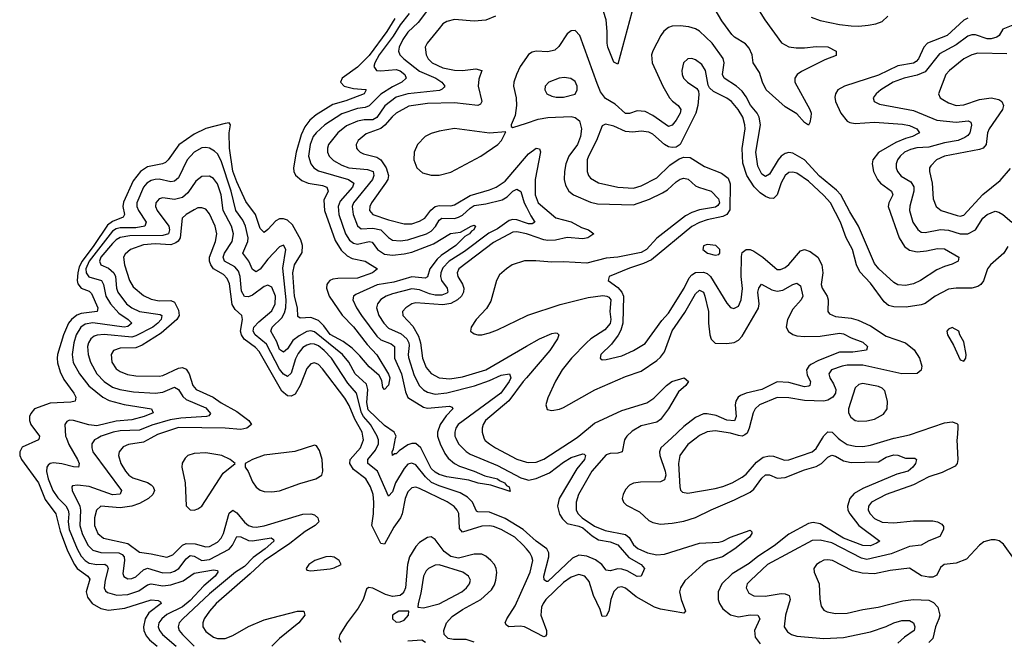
# Model space of a CAD drawing. Header units: inches. Extents: x 1843162 to 1959474, y 907081 to 1016326.
# Tile 624 of 656: x 1947393 to 1952458, y 978960 to 982151. Entities that reach past the tile are written whole.
import ezdxf

# ---------------------------------------------------------------- set-up
doc = ezdxf.new("R2010")
doc.units = ezdxf.units.IN
doc.header["$MEASUREMENT"] = 0
for name, color, linetype in [('B9947', 7, 'Continuous'), ('B9948', 7, 'Continuous'), ('B9957', 7, 'Continuous'), ('B9958', 7, 'Continuous')]:
    doc.layers.add(name, color=color, linetype=linetype)

msp = doc.modelspace()

# ---------------------------------------------------------------- linework, layer by layer
at = {"layer": 'B9947', "color": 5}
for points, elevation in [([(1947492.8, 980000), (1947490.4, 979990), (1947406.5, 979953.5), (1947393.2, 979930), (1947393.7, 979910), (1947402, 979890), (1947490.1, 979770), (1947524.8, 979684.8), (1947579.7, 979610), (1947601.3, 979521.3), (1947639.7, 979419.7), (1947674.9, 979350), (1947689, 979329), (1947743.5, 979290), (1947754, 979274), (1947735.8, 979210), (1947742, 979182), (1947766, 979150), (1947810, 979122.9), (1947850, 979115.7), (1947933.9, 979126.1), (1948070, 979168.6), (1948105.1, 979165.1), (1948117.3, 979157.3), (1948120.3, 979150), (1948058.1, 979101.9), (1948039, 979070), (1948030.4, 979030), (1948031.8, 979010), (1948042.9, 978982.9), (1948061.6, 978961.6), (1948100.6, 978930)], 420), ([(1947633.4, 980000), (1947646.4, 979966.4), (1947691.3, 979890), (1947699.3, 979870), (1947695.5, 979850), (1947670, 979851.3), (1947610, 979867.3), (1947567.5, 979872.5), (1947550.1, 979869.9), (1947539.4, 979860.6), (1947532.9, 979850), (1947531.8, 979828.2), (1947540.4, 979790), (1947562.9, 979730), (1947590, 979693), (1947630.9, 979650.9), (1947642.9, 979630), (1947645.7, 979610), (1947642.4, 979570), (1947648.2, 979530), (1947689.2, 979430), (1947710, 979393.2), (1947730, 979370.5), (1947750, 979357.2), (1947790, 979349.4), (1947831.3, 979351.3), (1947843.8, 979343.8), (1947848.9, 979328.9), (1947832.3, 979270), (1947826.9, 979230), (1947834.5, 979214.5), (1947845.6, 979205.6), (1947892.5, 979192.5), (1947950, 979195.2), (1948006.3, 979213.7), (1948050, 979245.8), (1948070, 979250.5), (1948130, 979240.2), (1948170, 979245.1), (1948233.4, 979266.6), (1948290, 979304.6), (1948390, 979322.7), (1948410, 979319.3), (1948413.1, 979310), (1948398, 979290), (1948339.7, 979240.3), (1948270, 979164.2), (1948230, 979132.9), (1948150, 979092.2), (1948124.5, 979070), (1948109.7, 979050), (1948106.1, 979030), (1948112.1, 979010), (1948128.2, 978990), (1948198, 978930)], 440), ([(1947795.1, 980000), (1947777.2, 979990), (1947764.2, 979970), (1947763.6, 979950), (1947770, 979928.3), (1947916.9, 979730), (1947909.2, 979710.8), (1947870, 979708.5), (1947750, 979750.6), (1947690, 979757.7), (1947665.5, 979754.5), (1947661.5, 979750), (1947662.3, 979730), (1947703.3, 979650), (1947706.5, 979630), (1947703.1, 979550), (1947713.7, 979510), (1947743.4, 979450), (1947770, 979423.1), (1947810, 979411.7), (1947903.8, 979410), (1947921, 979401), (1947930.4, 979390), (1947932.6, 979370), (1947923.9, 979303.9), (1947928.4, 979288.4), (1947950, 979276.1), (1947970, 979277.3), (1947990, 979285.6), (1948030, 979322.2), (1948050, 979330.5), (1948130, 979307.1), (1948170, 979309), (1948190, 979315.6), (1948212.2, 979330), (1948250, 979379.6), (1948270, 979395.7), (1948290, 979393.2), (1948330, 979370.4), (1948370, 979376), (1948470.9, 979429.1), (1948487.6, 979450), (1948510, 979493), (1948530, 979491.7), (1948570, 979472.7), (1948590, 979471.4), (1948686.9, 979486.9), (1948698.8, 979478.8), (1948700.2, 979470), (1948655.6, 979430), (1948593.9, 979386.1), (1948550, 979339.9), (1948503.6, 979310), (1948370, 979198.8), (1948231.8, 979070), (1948214, 979050), (1948208.5, 979030), (1948214.2, 979010), (1948230, 978990.1), (1948290, 978929.6)], 460), ([(1948068.5, 980000), (1948030, 979978.3), (1947953.2, 979966.8), (1947925.4, 979954.6), (1947904.8, 979930), (1947902, 979910), (1947914.1, 979870), (1947937.3, 979830), (1947955, 979810), (1947975.8, 979795.8), (1948050, 979770.9), (1948070, 979759.1), (1948080.4, 979750), (1948086.9, 979730), (1948077.6, 979710), (1948055.2, 979690), (1948010, 979663.8), (1947970, 979649.6), (1947910, 979641), (1947810, 979649.9), (1947788, 979630), (1947778.5, 979590), (1947777.8, 979550), (1947794.6, 979510), (1947824.6, 979484.6), (1947950, 979458.5), (1948010, 979412.7), (1948070, 979405.1), (1948150, 979386.9), (1948180.6, 979399.4), (1948229.9, 979450), (1948250, 979457.9), (1948295.3, 979455.3), (1948350, 979441.2), (1948370, 979443.2), (1948410, 979464), (1948430, 979485.3), (1948442.3, 979510), (1948470, 979613.4), (1948490, 979629.5), (1948510, 979615.3), (1948550, 979566.7), (1948570, 979550.9), (1948590, 979542.9), (1948610, 979541.3), (1948650, 979548.4), (1948850, 979608), (1948890.9, 979610.9), (1948910, 979604.6), (1948927, 979590), (1948931.3, 979570), (1948913.7, 979550), (1948861.2, 979518.9), (1948782.1, 979457.9), (1948650, 979369.3), (1948578.8, 979301.2), (1948404.6, 979150), (1948369.1, 979110), (1948342.2, 979070), (1948335.3, 979050), (1948335, 979030), (1948350, 979004.8), (1948390, 978976.8), (1948410, 978969.1), (1948450, 978970.1), (1948490, 978984.1), (1948570, 979030.8), (1948650, 979064.9), (1948822.9, 979110), (1948854.9, 979110), (1948859.7, 979090), (1948828.9, 979050), (1948730, 978969.1), (1948690.1, 978930)], 480), ([(1950000, 979430), (1949982.8, 979450), (1949939.6, 979490), (1949870, 979529.6), (1949830, 979544.9), (1949808.9, 979548.9), (1949770, 979547.4), (1949670, 979516.6), (1949655.7, 979535.7), (1949651.4, 979611.4), (1949643.1, 979630), (1949627.4, 979647.4), (1949591.4, 979671.5), (1949450, 979741.4), (1949430, 979747.3), (1949410, 979744.5), (1949390, 979724.1), (1949376.7, 979690), (1949360.1, 979610), (1949351.6, 979590), (1949317.5, 979542.5), (1949270, 979454), (1949250, 979458), (1949203.7, 979550), (1949213.1, 979610), (1949214.6, 979670), (1949210.6, 979710), (1949198, 979750), (1949173.2, 979790), (1949110, 979838.7), (1949091, 979870), (1949092.3, 979890), (1949146.1, 979950), (1949160.9, 979990), (1949159.3, 980000)], 480), ([(1950000, 979514.6), (1949982.9, 979530), (1949890, 979586.5), (1949810, 979618.2), (1949750, 979619.9), (1949743.6, 979623.6), (1949722.8, 979670), (1949696.4, 979696.4), (1949658.8, 979718.8), (1949550, 979753.9), (1949512.1, 979772.1), (1949479.9, 979799.9), (1949430, 979862.2), (1949410, 979871.1), (1949390, 979865), (1949370, 979844.3), (1949326.8, 979770), (1949310, 979722.9), (1949290, 979700.5), (1949233.2, 979830), (1949184.4, 979870), (1949184.1, 979890), (1949223, 979937), (1949238.5, 979970), (1949239.1, 979990), (1949235.9, 980000)], 460), ([(1949545.9, 980000), (1949556.2, 979970), (1949580.3, 979920.3), (1949597.3, 979897.3), (1949629.7, 979869.7), (1949656, 979856), (1949731.3, 979830), (1949785.1, 979805.1), (1949851.3, 979790), (1949861, 979781), (1949887, 979770), (1949896.3, 979756.3), (1949910.2, 979750), (1949915.5, 979724.5), (1949817, 979757), (1949751.9, 979768.1), (1949704.1, 979784.1), (1949590, 979801.1), (1949550, 979813.3), (1949530, 979824.3), (1949510, 979843.2), (1949456.6, 979950), (1949430, 979972.4), (1949410, 979972.8), (1949390, 979965.3), (1949345, 979935), (1949330, 979918.7), (1949321.3, 979918.7), (1949310, 979909.7), (1949308.6, 979930), (1949315.7, 979944.3), (1949326.8, 980000)], 440), ([(1949636.2, 980000), (1949649.5, 979970), (1949690, 979930.1), (1949710, 979917.6), (1949850, 979859.3), (1949970, 979794.6), (1950000, 979786.9)], 460), ([(1949780.7, 980000), (1949787.9, 979987.9), (1949810, 979970.8), (1949840.2, 979950), (1949950, 979891.6), (1950000, 979876.5)], 480), ([(1949730, 978950.7), (1949690, 978964.6), (1949623.7, 978963.7), (1949596.8, 978970), (1949577.3, 978990), (1949574, 979010), (1949588.7, 979050), (1949617.8, 979082.2), (1949670, 979117.6), (1949765, 979170), (1949819.8, 979220.2), (1949834.8, 979245.2), (1949842.5, 979270), (1949848.1, 979308.1), (1949844.7, 979330), (1949834.9, 979350), (1949816.5, 979370), (1949790, 979392.6), (1949770, 979402.6), (1949730, 979403.5), (1949650, 979382.1), (1949610, 979391.3), (1949577, 979417), (1949530, 979478.3), (1949510, 979491.3), (1949490, 979489.1), (1949450, 979462.4), (1949430, 979441.9), (1949398.7, 979390), (1949387.4, 979350), (1949377, 979230), (1949369.6, 979210), (1949360.5, 979199.5), (1949350, 979189.9), (1949310, 979184.8), (1949275.1, 979195.1), (1949210, 979227.4), (1949187.9, 979232.1), (1949177.8, 979222.3), (1949159.8, 979170), (1949134.6, 979125.4), (1949078.4, 979050), (1949040.3, 978990), (1949034, 978970), (1949044.9, 978950)], 520), ([(1950000, 979023.5), (1949990, 979028.5), (1949966.8, 979033.2), (1949909.9, 979029.9), (1949897, 979037), (1949890.9, 979050), (1949899.5, 979070), (1949942.1, 979137.9), (1950000, 979267.1)], 480), ([(1949390, 978957.8), (1949461.8, 978961.8), (1949480.3, 978950)], 520)]:
    msp.add_lwpolyline(points, dxfattribs=dict(at, elevation=elevation))
for points, elevation in [([(1948350, 979923.9), (1948290, 979921.4), (1948258.3, 979910), (1948243.7, 979896.3), (1948229.5, 979870.5), (1948226.7, 979850), (1948243.6, 979770), (1948250, 979651.3), (1948270, 979630.3), (1948290, 979628.5), (1948310, 979635.2), (1948330, 979649.2), (1948439.8, 979820.2), (1948500.9, 979870), (1948475.1, 979890), (1948433.6, 979910)], 520), ([(1948910, 979964), (1948808.5, 979931.5), (1948650, 979911.7), (1948590.4, 979890), (1948553.4, 979870), (1948552.4, 979850), (1948567.7, 979827.7), (1948590, 979774.6), (1948610, 979747.6), (1948630, 979732), (1948650, 979726), (1948690, 979723.1), (1948730, 979728.6), (1948833.3, 979766.7), (1948916.2, 979790), (1948947.2, 979810), (1948953, 979830), (1948948.8, 979890), (1948936, 979936), (1948920.4, 979960.4)], 520), ([(1948990, 979391.7), (1948967.3, 979390), (1948910.6, 979370), (1948880.4, 979350), (1948866.7, 979330), (1948870, 979321), (1948890, 979316.4), (1948990, 979327.7), (1949010, 979332), (1949046, 979350), (1949037, 979370), (1949010, 979387.8)], 520), ([(1949551.6, 979348.4), (1949530, 979346.9), (1949495.6, 979330), (1949483.3, 979316.7), (1949470.8, 979290), (1949456.9, 979203.1), (1949442.8, 979150), (1949441, 979130), (1949470, 979127.5), (1949550, 979147.6), (1949668.1, 979210), (1949692.2, 979230), (1949707.2, 979250), (1949711.6, 979270), (1949701.5, 979290), (1949673, 979310)], 540), ([(1949395.3, 979110), (1949342.8, 979110), (1949310.4, 979090), (1949310.4, 979070), (1949330, 979054), (1949350, 979054.3), (1949370, 979064), (1949393.6, 979090)], 540)]:
    msp.add_lwpolyline(points, close=True, dxfattribs=dict(at, elevation=elevation))
at = {"layer": 'B9948', "color": 5}
for points, elevation in [([(1949490, 982200.2), (1949442.7, 982137.3), (1949390, 982086.6), (1949364.4, 982050), (1949345.1, 982010), (1949341.7, 981990), (1949347.8, 981970), (1949368.6, 981950), (1949450, 981886.4), (1949533.8, 981850), (1949564.3, 981830), (1949579.1, 981810), (1949575.8, 981804.2), (1949566.4, 981793.6), (1949552, 981788), (1949390, 981770.6), (1949330, 981752.8), (1949271, 981709), (1949230, 981647.5), (1949210, 981636.8), (1949164.3, 981635.7), (1949130.6, 981629.4), (1949074.2, 981605.8), (1949028.9, 981570), (1948982.3, 981510), (1948976, 981490), (1948976.4, 981470), (1948984.6, 981450), (1949007.1, 981427.1), (1949050, 981403.1), (1949086.3, 981390), (1949181.7, 981381.7), (1949210.6, 981370), (1949215.4, 981350), (1949207.7, 981330), (1949110.5, 981210), (1949103.4, 981190), (1949107.6, 981150), (1949130, 981091.8), (1949150, 981075.2), (1949210, 981079), (1949250, 981070.7), (1949290, 981031.3), (1949310, 981017.7), (1949350, 981014.1), (1949390, 981019), (1949485.3, 981050), (1949510, 981063.2), (1949532.6, 981087.4), (1949550, 981120.1), (1949565, 981130), (1949629.3, 981129.3), (1949650, 981135.1), (1949670, 981146.3), (1949710, 981182.9), (1949730, 981195.3), (1949790, 981204.3), (1949874.8, 981225.2), (1949900.3, 981239.7), (1949930, 981269.4), (1949950, 981280.5), (1949970, 981267.2), (1949988.5, 981210), (1950000, 981186.5)], 460), ([(1949322.1, 982157.9), (1949281.6, 982090), (1949190, 981967.9), (1949130, 981907.5), (1949051.9, 981850), (1949043.3, 981830), (1949061.8, 981810), (1949110, 981798.2), (1949172, 981792), (1949174.9, 981790), (1949165.3, 981770), (1949070, 981734.2), (1949004.6, 981715.4), (1948917.9, 981662.1), (1948885.4, 981634.6), (1948859.7, 981600.3), (1948841.6, 981558.4), (1948815.4, 981470), (1948801.2, 981390), (1948803.6, 981370), (1948812.4, 981352.4), (1948844.6, 981324.6), (1948876.5, 981310), (1948950, 981298.2), (1948973.6, 981290), (1948979.3, 981270), (1948957.3, 981222.7), (1948960.2, 981170), (1949015.7, 981015.7), (1949046, 980966), (1949077, 980937), (1949102.7, 980922.7), (1949170, 980908.8), (1949234.4, 980870), (1949208.7, 980850), (1949130, 980822.3), (1949030, 980820.9), (1949003.3, 980816.7), (1948989.2, 980810.8), (1948979.9, 980800.1), (1948973.5, 980790), (1948970.7, 980770), (1948985.4, 980730), (1949051.3, 980631.3), (1949110, 980571.6), (1949180.9, 980480.9), (1949230, 980427.2), (1949290, 980328.8), (1949297, 980310), (1949290, 980271.6), (1949269, 980250), (1949260.8, 980260.8), (1949256.2, 980296.2), (1949241.4, 980321.4), (1949190, 980365.4), (1949142.9, 980422.9), (1949102.6, 980462.6), (1949056.5, 980496.5), (1948990, 980533.2), (1948957.5, 980577.5), (1948930, 980604.7), (1948890, 980619.7), (1948835.7, 980615.7), (1948824.5, 980624.5), (1948822.1, 980670), (1948806.4, 980730), (1948798.4, 980850), (1948806.1, 980890), (1948846.4, 980953.6), (1948848.3, 980990), (1948839.7, 981019.7), (1948796.1, 981096.1), (1948770, 981119.7), (1948750, 981126.6), (1948730, 981126.7), (1948710, 981117.8), (1948670, 981071.6), (1948650, 981057.2), (1948630, 981078), (1948605.8, 981150), (1948556, 981216), (1948510, 981317.7), (1948490, 981373), (1948472.1, 981490), (1948470.4, 981569.6), (1948477.7, 981610), (1948470, 981620.5), (1948450, 981617.4), (1948350, 981592.5), (1948290, 981562.3), (1948211.7, 981508.3), (1948157, 981430), (1948142.9, 981417.1), (1948128.4, 981410), (1948050, 981393.9), (1948013.9, 981370), (1947977.5, 981322.5), (1947927.2, 981212.8), (1947923.7, 981190), (1947931.6, 981150), (1947925, 981135), (1947870, 981113.8), (1947844.7, 981095.3), (1947774.3, 980990), (1947713.8, 980910), (1947699, 980881), (1947691.4, 980850), (1947688.5, 980810), (1947692.3, 980792.3), (1947710, 980770.1), (1947750, 980754.5), (1947762.9, 980742.9), (1947794.8, 980670), (1947791.5, 980650), (1947710, 980640.5), (1947687.6, 980632.4), (1947659.5, 980610), (1947644.9, 980590), (1947617.8, 980530), (1947587.1, 980430), (1947585.5, 980410), (1947587.3, 980387.3), (1947600.8, 980340.8), (1947621, 980301), (1947672.2, 980230), (1947682, 980210), (1947678.8, 980190), (1947655.5, 980184.5), (1947550, 980178.6), (1947470.1, 980149.8), (1947450, 980126.6), (1947443.6, 980110), (1947443.9, 980090), (1947450.2, 980070), (1947495.3, 980010), (1947492.8, 980000)], 420), ([(1949397.2, 982182.8), (1949350, 982124.1), (1949314.3, 982065.7), (1949241.9, 981970), (1949220.3, 981930), (1949215.1, 981910), (1949228.8, 981890), (1949250, 981887.6), (1949330, 981896), (1949350, 981888.8), (1949373.9, 981870), (1949381.3, 981850), (1949359.3, 981830), (1949310, 981806.7), (1949251.1, 981768.9), (1949190, 981708.2), (1949170, 981699.6), (1949130, 981694.1), (1949050, 981666.5), (1948963.4, 981610), (1948917.6, 981570), (1948903.4, 981550), (1948888, 981510), (1948877.9, 981450), (1948890.6, 981410), (1948905.9, 981390), (1948930, 981374), (1949084.5, 981330), (1949111.1, 981311.1), (1949105.6, 981290), (1949041.1, 981218.9), (1949031.4, 981190), (1949035.5, 981150), (1949068.4, 981050), (1949090, 981016.9), (1949110, 981002.2), (1949130, 980996.4), (1949190, 981010.1), (1949207, 981007), (1949233.4, 980970), (1949270, 980946.4), (1949310, 980941.1), (1949370, 980946.5), (1949410, 980955.9), (1949522, 980998), (1949609, 981051), (1949661, 981059), (1949716, 981090), (1949730, 981094.4), (1949737, 981090), (1949728.7, 981070), (1949716.3, 981063.7), (1949706.5, 981050), (1949682.8, 981037.2), (1949636.3, 980990), (1949560.6, 980939.4), (1949540, 980920), (1949502.8, 980870), (1949490, 980828.7), (1949478.5, 980821.5), (1949410, 980828.7), (1949318.3, 980801.7), (1949232.1, 980787.9), (1949121.5, 980738.5), (1949110.2, 980730), (1949107, 980710), (1949124.8, 980670), (1949150.5, 980630), (1949230, 980523.6), (1949250, 980505.6), (1949304.5, 980484.5), (1949320.4, 980470), (1949321.3, 980410), (1949357.1, 980330), (1949377, 980237), (1949389.3, 980209.3), (1949470, 980159), (1949490, 980153.2), (1949604.5, 980164.5), (1949618, 980158), (1949621.3, 980150), (1949586, 980114), (1949555.5, 980070), (1949541.8, 980030), (1949542.5, 980010), (1949545.9, 980000)], 440), ([(1949841.2, 982170), (1949790.9, 982149.1), (1949730, 982143), (1949630, 982151.5), (1949590, 982141.8), (1949570, 982129.8), (1949550, 982106.3), (1949489.3, 982030), (1949479.4, 982010), (1949483.5, 981970), (1949493.5, 981950), (1949515, 981930), (1949570, 981903.4), (1949630, 981891.3), (1949670, 981890.5), (1949738.8, 981898.8), (1949770.6, 981890.6), (1949755.1, 981844.9), (1949751.4, 981810), (1949770.8, 981730), (1949763.5, 981716.5), (1949750, 981709.5), (1949630, 981724.1), (1949490, 981721), (1949394, 981706), (1949330, 981669.9), (1949308.4, 981651.6), (1949271.7, 981608.4), (1949250, 981591.6), (1949175.7, 981564.3), (1949134.2, 981530), (1949123.8, 981510), (1949125, 981490), (1949130, 981483.6), (1949144.4, 981470), (1949162, 981462), (1949230, 981444), (1949251.4, 981431.4), (1949277.8, 981390), (1949290.6, 981350.6), (1949286.6, 981330), (1949274.5, 981310), (1949202, 981210), (1949193.9, 981190), (1949193.2, 981170), (1949210, 981149.6), (1949290, 981121.8), (1949370, 981100.8), (1949410, 981102.4), (1949450, 981115.2), (1949476.7, 981130), (1949507.8, 981172.2), (1949530, 981191.5), (1949550, 981195.5), (1949610, 981193.6), (1949630, 981199.4), (1949710, 981246.6), (1949810, 981275.7), (1949843.4, 981290), (1949890, 981321.7), (1950000, 981449.9)], 480), ([(1950000, 981957.4), (1949967.8, 981910), (1949947.9, 981870), (1949935, 981830), (1949933.2, 981810), (1949946.3, 981750), (1949949.1, 981710), (1949941.3, 981658.7), (1949921.3, 981610), (1949921.7, 981601.7), (1949930, 981596.3), (1950000, 981619.3)], 520), ([(1949326.8, 980000), (1949328.8, 980010), (1949319.8, 980030), (1949270, 980064.5), (1949185.5, 980145.5), (1949177.9, 980182.1), (1949183.4, 980250), (1949177.1, 980277.1), (1949118.5, 980330), (1949087, 980390), (1949054.1, 980430), (1948910, 980546.7), (1948890, 980551.3), (1948870, 980547.5), (1948830, 980526.3), (1948798.8, 980501.2), (1948770, 980458.9), (1948750, 980440.8), (1948730, 980455.7), (1948715.1, 980495.1), (1948684.4, 980550), (1948691.5, 980570), (1948742.3, 980617.7), (1948755.5, 980644.5), (1948761.5, 980670), (1948763.1, 980710), (1948745.9, 980874.1), (1948762.7, 980970), (1948750, 980992.3), (1948730, 980983.5), (1948670, 980920.2), (1948630, 980869.3), (1948610, 980855), (1948590, 980867.1), (1948571.7, 980910), (1948540.4, 980950), (1948566.8, 981010), (1948568.1, 981030), (1948554.6, 981090), (1948540.9, 981120.9), (1948505.4, 981170), (1948480.7, 981270), (1948430, 981426.2), (1948410, 981461.4), (1948395.2, 981475.2), (1948370, 981489.9), (1948350, 981494.4), (1948330, 981492.2), (1948290, 981469.3), (1948255, 981430), (1948210, 981338.5), (1948190, 981320.2), (1948170, 981317), (1948110, 981331.1), (1948090, 981330.3), (1948070, 981324.5), (1948047.9, 981310), (1948029.7, 981290), (1947995.8, 981210), (1947996.5, 981190), (1948003.9, 981170), (1948044.2, 981110), (1948036.5, 981090), (1947990, 981081.8), (1947910, 981080.8), (1947890, 981076.6), (1947870, 981064.2), (1947750.8, 980910), (1947733.8, 980870), (1947734.7, 980850), (1947748.2, 980828.2), (1947814.6, 980810), (1947824, 980790), (1947835.6, 980730), (1947859.5, 980690), (1947902.5, 980642.5), (1947951.7, 980610), (1947970.2, 980590), (1947950, 980573.4), (1947930, 980569.4), (1947770, 980592.6), (1947730, 980585.7), (1947707.9, 980570), (1947684.2, 980530), (1947671.1, 980490), (1947663.5, 980430), (1947669.1, 980389.1), (1947700.3, 980330), (1947748.7, 980268.7), (1947820.1, 980210), (1947853.4, 980193.4), (1947930, 980173), (1948070.7, 980150), (1948079.6, 980130), (1948033.1, 980110), (1947970, 980094), (1947890, 980087.1), (1947790, 980063.7), (1947748, 980068), (1947670, 980090.7), (1947648.8, 980091.2), (1947634.9, 980085.1), (1947625.2, 980070), (1947629.6, 980010), (1947633.4, 980000)], 440), ([(1949235.9, 980000), (1949232.7, 980010), (1949197.6, 980070), (1949162.4, 980110), (1949150.8, 980130), (1949125.3, 980230), (1949081.5, 980281.5), (1948997.5, 980410), (1948959.9, 980450), (1948930, 980473.6), (1948910, 980482.5), (1948890, 980484.2), (1948870, 980478.1), (1948850, 980465.4), (1948825.4, 980434.6), (1948812.3, 980407.7), (1948790, 980333.8), (1948770, 980316.3), (1948750, 980328.9), (1948730, 980353.6), (1948662, 980482), (1948603.8, 980530), (1948593.7, 980550), (1948597.8, 980570), (1948622.4, 980597.6), (1948690, 980654.4), (1948708, 980690), (1948708.3, 980730), (1948690, 980775.5), (1948670, 980786.9), (1948650, 980779.6), (1948590, 980734.3), (1948570, 980726), (1948550, 980728.4), (1948534.5, 980754.5), (1948526.4, 980830), (1948518.6, 980858.6), (1948500.1, 980880.1), (1948447.1, 980910), (1948439.2, 980930), (1948446.7, 980950), (1948485.8, 981010), (1948492.5, 981050), (1948483.5, 981090), (1948439.9, 981170), (1948429.9, 981249.9), (1948410, 981307.9), (1948400.8, 981320.8), (1948390, 981334.5), (1948370, 981346.9), (1948330, 981345.7), (1948299.5, 981320.5), (1948258.3, 981261.7), (1948230, 981236.7), (1948190, 981226.6), (1948130, 981234.8), (1948110.1, 981229.9), (1948094.2, 981210), (1948092.1, 981190), (1948099.6, 981170), (1948159.7, 981090), (1948164.3, 981070), (1948158, 981050), (1948130, 981040.9), (1947960.3, 981039.7), (1947910, 981030.9), (1947890, 981019.7), (1947870, 981000.6), (1947810.1, 980930), (1947803.1, 980910), (1947811.2, 980890), (1947850, 980873.1), (1947876.6, 980850), (1947885.4, 980830), (1947890.4, 980770.4), (1947897.8, 980750), (1947943.4, 980690), (1947969.4, 980669.4), (1948010, 980650.8), (1948115.5, 980635.5), (1948123.8, 980630), (1948120.8, 980610), (1948104.1, 980590), (1948077.8, 980570), (1947990, 980525.3), (1947970, 980519.4), (1947828.3, 980531.7), (1947791.1, 980528.9), (1947776.9, 980523.1), (1947759.2, 980510), (1947747.4, 980490), (1947742.5, 980470), (1947744.8, 980430), (1947757.5, 980390), (1947790.1, 980330), (1947827.8, 980290), (1947870, 980262.2), (1947908.7, 980250), (1947977.8, 980237.8), (1948090, 980231.3), (1948130, 980236.2), (1948190, 980262), (1948210, 980250.2), (1948233.1, 980213.1), (1948250, 980198.2), (1948350, 980156.1), (1948374, 980126), (1948365.9, 980114.1), (1948354, 980110), (1948222.7, 980102.7), (1948166.6, 980093.4), (1948073.4, 980066.6), (1948010, 980040.6), (1947910, 980036.4), (1947874.3, 980030), (1947813, 980010), (1947795.1, 980000)], 460), ([(1949159.3, 980000), (1949154.6, 980030), (1949116.4, 980096.4), (1949088.1, 980168.1), (1949065, 980205), (1948950, 980356.3), (1948930, 980378.4), (1948910, 980387.6), (1948890, 980381.8), (1948870, 980358.4), (1948835.4, 980270), (1948810, 980225.7), (1948790, 980214.7), (1948770, 980216.5), (1948741.1, 980241.1), (1948624.7, 980444.7), (1948605.6, 980465.6), (1948548.5, 980508.5), (1948533.3, 980530), (1948528.4, 980550), (1948538.5, 980610), (1948535.2, 980630), (1948501.9, 980661.9), (1948486.7, 980686.7), (1948472.2, 980792.2), (1948461.1, 980821.1), (1948440.9, 980840.9), (1948390.2, 980870.2), (1948375.5, 980890), (1948369.4, 980910), (1948370, 980930.1), (1948400.4, 981010), (1948407.5, 981050), (1948398.4, 981090), (1948370, 981153.3), (1948350, 981176.2), (1948330, 981184.2), (1948310, 981183.4), (1948290, 981174.1), (1948249.2, 981150), (1948228.8, 981131.2), (1948218.7, 981030), (1948208.2, 981011.8), (1948197, 981003), (1948170, 980993.7), (1948090, 980999.2), (1948030, 980993.9), (1947963.9, 980970), (1947935.2, 980944.8), (1947927.8, 980930), (1947931.8, 980890), (1947957.5, 980810), (1947977.7, 980777.7), (1948030, 980733.3), (1948070, 980713.9), (1948110, 980705.8), (1948170, 980707.5), (1948190, 980698.6), (1948210, 980658.4), (1948213.5, 980630), (1948202.2, 980610), (1948121.3, 980538.7), (1948022.9, 980477.1), (1947990, 980464), (1947910, 980461.8), (1947874.9, 980450), (1947863.2, 980430), (1947867.6, 980390), (1947890, 980356.3), (1947910, 980342.1), (1947947.3, 980327.3), (1947990, 980319.6), (1948110, 980317.5), (1948130, 980322.1), (1948210, 980359.9), (1948230, 980362.3), (1948250, 980354.9), (1948264.4, 980330), (1948283.3, 980270), (1948300.1, 980250), (1948388.2, 980210), (1948430, 980180.7), (1948510, 980136.5), (1948572.2, 980090), (1948585.8, 980070), (1948562.3, 980050), (1948530, 980043.6), (1948450.5, 980050.5), (1948210, 980054.5), (1948101.5, 980018.5), (1948068.5, 980000)], 480), ([(1950000, 981104.9), (1949950, 981121.6), (1949930, 981123.4), (1949910, 981118), (1949850, 981076.4), (1949807.1, 981052.9), (1949680.5, 980959.5), (1949602.7, 980910), (1949570, 980875.8), (1949558.7, 980850), (1949557.4, 980830), (1949563.2, 980810), (1949592.6, 980770), (1949595, 980750), (1949590, 980745.4), (1949565.1, 980734.9), (1949530, 980734.6), (1949501.4, 980741.4), (1949450, 980762.9), (1949410, 980767.4), (1949310, 980741.5), (1949278.2, 980730), (1949250, 980712.8), (1949232.9, 980690), (1949228.5, 980670), (1949240.6, 980630), (1949266.9, 980590), (1949290, 980564.9), (1949355.8, 980535.8), (1949385.3, 980510), (1949395.2, 980490), (1949396.5, 980476.5), (1949391.1, 980430), (1949393.8, 980413.8), (1949422.3, 980322.3), (1949450, 980268.8), (1949470, 980247.4), (1949490, 980236), (1949530, 980225.8), (1949590, 980232.4), (1949731.9, 980268.1), (1949810, 980295.2), (1949870, 980323.3), (1949912, 980330), (1949918.8, 980310), (1949910.1, 980290), (1949867.4, 980230), (1949648.5, 980070), (1949636.3, 980050), (1949631.2, 980030), (1949631.7, 980010), (1949636.2, 980000)], 460), ([(1950000, 981049.6), (1949950, 981060.7), (1949930, 981059.4), (1949830, 981004.9), (1949652.4, 980870), (1949643.6, 980850), (1949646.4, 980830), (1949671.1, 980791.1), (1949677.8, 980770), (1949676.3, 980750), (1949666.1, 980730), (1949645.5, 980710), (1949610, 980692), (1949570, 980684.9), (1949430, 980695.3), (1949410, 980689.9), (1949379.2, 980670), (1949362.9, 980650), (1949363.2, 980630), (1949416, 980576), (1949444.2, 980524.2), (1949454.7, 980490), (1949465.4, 980410), (1949483.4, 980363.4), (1949510, 980332.1), (1949550.5, 980310.5), (1949605.1, 980305.1), (1949670, 980314.9), (1949790, 980351.5), (1950000, 980471.8)], 480), ([(1950000, 980910.9), (1949989.3, 980910.7), (1949927.1, 980890), (1949896.5, 980870), (1949861.4, 980838.6), (1949845.1, 980810), (1949816.8, 980703.2), (1949794, 980666), (1949741.2, 980610), (1949714.6, 980570), (1949712.4, 980550), (1949730, 980536.5), (1949750, 980530.3), (1949770, 980531.2), (1949810, 980541.5), (1949850, 980556.4), (1950000, 980629.2)], 520), ([(1950000, 980310.3), (1949982.6, 980290), (1949908.7, 980191.3), (1949789.5, 980090), (1949777.5, 980070), (1949772.3, 980050), (1949771.4, 980030), (1949780.4, 980000.4), (1949780.7, 980000)], 480)]:
    msp.add_lwpolyline(points, dxfattribs=dict(at, elevation=elevation))
at = {"layer": 'B9948', "color": 5, "elevation": 520}
msp.add_lwpolyline([(1949630, 981591.2), (1949550, 981578.7), (1949510, 981566.1), (1949479.1, 981550), (1949439.7, 981510), (1949421.6, 981470), (1949420.7, 981430), (1949436.5, 981390), (1949464.3, 981364.3), (1949510, 981351.6), (1949550, 981351.6), (1949610, 981367.5), (1949765.1, 981450), (1949852.1, 981510), (1949872, 981530), (1949894.5, 981574.5), (1949810, 981567.6)], close=True, dxfattribs=at)
at = {"layer": 'B9957', "color": 5}
for points, elevation in [([(1950509.9, 980000), (1950503.8, 979990), (1950491.6, 979928.4), (1950470, 979922.2), (1950430, 979921.2), (1950410, 979914.4), (1950335.6, 979830), (1950267.2, 979710), (1950255.2, 979670), (1950255.5, 979630), (1950265.6, 979610), (1950286.2, 979590), (1950350, 979547.2), (1950405.3, 979525.3), (1950510, 979504), (1950528.2, 979488.2), (1950550.8, 979450.8), (1950572.6, 979432.7), (1950623.2, 979410), (1950670, 979400.1), (1950710, 979402.2), (1950890, 979459.7), (1950990, 979464.8), (1951010, 979469.5), (1951050, 979491.1), (1951150, 979527), (1951158.5, 979518.5), (1951159.7, 979510), (1951146.4, 979490), (1951071.7, 979430), (1951008.1, 979390), (1950933.5, 979366.5), (1950908.6, 979351.4), (1950814.4, 979265.6), (1950791.5, 979230), (1950787.7, 979210), (1950795.6, 979170), (1950818.4, 979110), (1950810, 979099.2), (1950690, 979120.4), (1950658.2, 979130), (1950563.9, 979183.9), (1950510, 979228.6), (1950490, 979234.3), (1950470, 979231.1), (1950450, 979211.5), (1950434.2, 979170), (1950423.1, 979110), (1950410, 979083.5), (1950390, 979082.6), (1950378.4, 979118.4), (1950344.3, 979190), (1950322.8, 979262.8), (1950299.8, 979290), (1950270, 979298.1), (1950230, 979283.9), (1950190, 979256.5), (1950100.2, 979170), (1950085, 979150), (1950076.5, 979130), (1950073.9, 979090), (1950102.1, 979010), (1950103.5, 978990), (1950098.2, 978981.8), (1950090, 978978.2), (1950000, 979023.5)], 480), ([(1950000, 979876.5), (1950010, 979873.5), (1950050, 979876.8), (1950090, 979891.5), (1950254.7, 980000)], 480), ([(1950745.8, 980000), (1950691.8, 979950), (1950684.2, 979930), (1950685, 979910), (1950713.9, 979830), (1950716.7, 979810), (1950710, 979786), (1950690, 979775.5), (1950586.7, 979773.3), (1950550, 979767.8), (1950530, 979757.7), (1950510, 979735.6), (1950496.6, 979710), (1950492.8, 979690), (1950498.8, 979670), (1950514.4, 979654.4), (1950581.1, 979621.1), (1950630, 979576.8), (1950650, 979565.8), (1950690, 979558), (1950750, 979562.3), (1950810, 979573.1), (1950870, 979591.7), (1950950, 979631.5), (1951070, 979681.7), (1951150, 979722.6), (1951170, 979736.9), (1951210, 979793.4), (1951230, 979810.7), (1951250, 979811.2), (1951290, 979793.1), (1951330, 979796.7), (1951430, 979836.2), (1951490, 979854), (1951518, 979870), (1951550, 979901.7), (1951570, 979912.8), (1951590, 979906.9), (1951630, 979883.4), (1951670, 979875), (1951810, 979877.5), (1951850, 979901.5), (1951890, 979913.4), (1951910, 979911.4), (1951950, 979896.6), (1951996.8, 979896.8), (1952006.4, 979890), (1952000.6, 979870), (1951987.5, 979850), (1951962.4, 979830), (1951904.9, 979815.1), (1951730, 979740.3), (1951684.7, 979715.3), (1951663.9, 979690), (1951651.3, 979650), (1951652.8, 979630), (1951662.8, 979610), (1951709.8, 979549.8), (1951817.1, 979470), (1951801.1, 979458.9), (1951770, 979445.9), (1951730, 979447.2), (1951630, 979484.6), (1951510, 979559.2), (1951474.6, 979565.4), (1951450, 979560.3), (1951350, 979506.6), (1951274, 979446), (1951190, 979391), (1951145.4, 979354.6), (1951058.1, 979301.9), (1951005.5, 979250), (1950986.3, 979210), (1950985.4, 979170), (1950991.9, 979150), (1951010, 979122.5), (1951050, 979090.9), (1951090, 979080.9), (1951150.6, 979090.6), (1951190.4, 979090), (1951199.7, 979070), (1951172.6, 979010), (1951175.9, 978975.9), (1951202.4, 978942.4)], 520), ([(1950872.9, 980000), (1950830, 979966.6), (1950789, 979910), (1950781.6, 979870), (1950788.6, 979748.6), (1950791.5, 979731.5), (1950802, 979722), (1950830, 979717.2), (1950970, 979740.1), (1951010, 979750.7), (1951057.7, 979770), (1951110, 979799.2), (1951130, 979814.8), (1951183.3, 979876.7), (1951218.1, 979901.9), (1951250, 979908.9), (1951270, 979906.3), (1951326.5, 979886.5), (1951350, 979887.2), (1951470, 979928.6), (1951490, 979946.9), (1951521.8, 980000)], 540), ([(1952214.7, 980000), (1952213.8, 979990), (1952219.3, 979890), (1952215.2, 979870), (1952204.7, 979855.3), (1952137.4, 979822.6), (1952070, 979799.9), (1951990, 979759.5), (1951850, 979709.9), (1951774, 979670), (1951759, 979650), (1951757.5, 979630), (1951766.9, 979610), (1951790, 979586.9), (1951830, 979567.1), (1951890, 979564.8), (1951990, 979574.6), (1952090, 979574), (1952114.4, 979570), (1952136.9, 979556.9), (1952144.5, 979544.5), (1952145.6, 979530), (1952125.5, 979494.5), (1952070, 979472.3), (1952030.1, 979449.9), (1951970, 979442.9), (1951875.7, 979404.3), (1951750, 979375), (1951722.9, 979382.9), (1951570, 979461.2), (1951510, 979474.7), (1951470, 979473.1), (1951239.8, 979350), (1951153.2, 979270), (1951135.5, 979250), (1951129.2, 979230), (1951143.2, 979203.2), (1951170, 979188), (1951227.5, 979187.5), (1951310, 979199.9), (1951330, 979199.3), (1951350.6, 979190.6), (1951356.2, 979170), (1951332.8, 979090), (1951325, 979030), (1951343, 979003), (1951362.6, 978990), (1951390, 978981.1), (1951530.1, 978970.1), (1951630, 978974.6), (1951770, 979003.1), (1951850, 979031), (1951890, 979050.5), (1951930, 979061.3), (1951970, 979062), (1951990, 979050.2), (1951997.6, 979030), (1951994.8, 979010), (1951943.7, 978976.3), (1951910, 978944.5)], 540), ([(1951602.7, 980000), (1951612.7, 979990), (1951650, 979966.5), (1951690, 979957.7), (1951730, 979957.1), (1951770, 979963.3), (1951890, 979999.7), (1951891.5, 980000)], 540), ([(1950000, 979786.9), (1950010, 979784.3), (1950050, 979791.8), (1950118, 979822), (1950190, 979875.8), (1950230, 979899.4), (1950290, 979918.8), (1950297.4, 979917.4), (1950303.1, 979910), (1950298.9, 979890), (1950258.5, 979841.5), (1950168.2, 979690), (1950159.7, 979650), (1950169.4, 979609.4), (1950184.5, 979584.5), (1950210, 979559.9), (1950270, 979547.3), (1950290, 979537.5), (1950337, 979497), (1950370, 979477.5), (1950430, 979466.7), (1950470, 979450.8), (1950526.2, 979386.2), (1950590.3, 979350), (1950607, 979330), (1950590, 979289.4), (1950570, 979287.6), (1950517.9, 979317.9), (1950490, 979326.4), (1950470, 979327.8), (1950430, 979317.7), (1950410, 979321.5), (1950387.5, 979350), (1950354.1, 979374.1), (1950310, 979392.6), (1950270, 979397.9), (1950237, 979383), (1950110, 979262.2), (1950102.4, 979262.4), (1950091.1, 979271.1), (1950089.4, 979289.4), (1950114.7, 979390), (1950115.3, 979410), (1950104.1, 979430), (1950050, 979469.5), (1950000, 979514.6)], 460), ([(1952510, 979376), (1952453.9, 979453.9), (1952430.7, 979470.7), (1952410, 979476.5), (1952390, 979476.1), (1952352.8, 979467.2), (1952330.5, 979450), (1952263.5, 979376.5), (1952210, 979356.8), (1952148, 979350), (1952130, 979334), (1952110, 979295.1), (1952090, 979285.3), (1952070, 979284.1), (1952032.2, 979292.2), (1951970, 979331.8), (1951870, 979319.8), (1951790, 979302.4), (1951725.8, 979305.8), (1951677.3, 979317.3), (1951573.6, 979370), (1951550, 979374), (1951530, 979371.6), (1951510, 979361.5), (1951492.2, 979350), (1951477.6, 979330), (1951479.5, 979310), (1951505.5, 979250), (1951509, 979171), (1951515.6, 979135.6), (1951530, 979114.4), (1951546.1, 979106.1), (1951590, 979098.4), (1951650, 979100.2), (1951730, 979118.6), (1951809.3, 979130), (1951936.3, 979163.7), (1951990, 979170.2), (1952070, 979166.4), (1952093.8, 979153.8), (1952116.3, 979130), (1952125.6, 979090), (1952121.5, 979070), (1952102.9, 979030), (1952089.6, 978970), (1952070, 978948.2)], 560), ([(1950000, 979267.1), (1950019.2, 979310), (1950032, 979370), (1950028.1, 979390), (1950017.2, 979410), (1950000, 979430)], 480)]:
    msp.add_lwpolyline(points, dxfattribs=dict(at, elevation=elevation))
at = {"layer": 'B9958', "color": 5}
for points, elevation in [([(1950541.3, 982190), (1950470, 981922), (1950450, 981932.3), (1950419.2, 982010), (1950414.6, 982030), (1950415.1, 982090), (1950409, 982150), (1950371.3, 982270)], 480), ([(1951188.4, 982210), (1951225.2, 982150), (1951312.1, 982032.1), (1951350, 982012.4), (1951386.3, 982006.3), (1951430, 982006), (1951490, 982013.3), (1951550, 982011.8), (1951592.9, 981990), (1951592.2, 981967.8), (1951534.7, 981945.3), (1951415, 981885), (1951391.4, 981868.6), (1951379.8, 981850), (1951379.8, 981830), (1951457.8, 981690), (1951463.6, 981670), (1951463, 981650), (1951457.4, 981622.6), (1951450, 981609.6), (1951430, 981623.1), (1951390, 981667.1), (1951330, 981702.5), (1951232.3, 981790), (1951214, 981830), (1951199.2, 981879.2), (1951166.2, 981930), (1951161, 981970), (1951145.4, 982005.4), (1951126.5, 982026.5), (1951070, 982061.2), (1951055.7, 982075.7), (1951005.1, 982145.1), (1950952.9, 982232.9)], 480), ([(1952270, 982159.6), (1952250, 982148), (1952163.8, 982070), (1952061.9, 982030), (1952044, 982010), (1952016.9, 981950), (1952004.2, 981935.8), (1951990, 981928.3), (1951910, 981914.6), (1951810, 981865.9), (1951635.9, 981810), (1951601.7, 981790), (1951588.8, 981770), (1951586.5, 981753.5), (1951590.2, 981729.8), (1951616.8, 981670), (1951648.7, 981630), (1951662.5, 981622.5), (1951690, 981616.9), (1951790, 981624.4), (1951933.4, 981613.4), (1951970, 981606.8), (1952006.9, 981590), (1952021.7, 981570), (1952014.8, 981565.2), (1951985.3, 981550), (1951950, 981540.8), (1951900, 981520), (1951810, 981467.5), (1951781.7, 981430), (1951777.8, 981410), (1951785.6, 981370), (1951805.8, 981330), (1951821.5, 981310), (1951877.8, 981270), (1951883.7, 981250), (1951863.1, 981210), (1951860.4, 981190), (1951916.9, 981030), (1951945.1, 980985.1), (1951970, 980966.9), (1952010, 980958.4), (1952057.7, 980962.3), (1952114.3, 980974.3), (1952150, 980973.5), (1952224, 980930), (1952220.7, 980910), (1952190, 980893.3), (1952150, 980882.8), (1952110, 980864.8), (1952026.3, 980810), (1951990, 980792.8), (1951950, 980783.9), (1951910, 980788.2), (1951890, 980799.3), (1951813.1, 980870), (1951790, 980897.8), (1951708.4, 981090), (1951662.7, 981162.7), (1951617.2, 981250), (1951594.2, 981274.2), (1951506.7, 981346.7), (1951429.9, 981430), (1951370, 981464.3), (1951350, 981467.5), (1951330, 981462.6), (1951310, 981449.4), (1951293.7, 981430), (1951250, 981357), (1951230, 981344.1), (1951210, 981356.3), (1951190, 981398), (1951179.3, 981470), (1951203.3, 981610), (1951197, 981650), (1951186.2, 981670), (1951152.1, 981712.1), (1951130, 981755.3), (1951110, 981782.9), (1951080.8, 981810), (1951016.6, 981850), (1951008, 981870), (1951016.6, 981930), (1951012.1, 981952.1), (1950955.4, 982030), (1950890, 982091.6), (1950870, 982104.4), (1950835.3, 982115.3), (1950790, 982119.9), (1950750, 982117.5), (1950729.6, 982110.4), (1950707, 982093), (1950690.9, 982070), (1950650, 981991.1), (1950643.6, 981970), (1950646.1, 981930), (1950701, 981810), (1950735.3, 981750), (1950751.5, 981731.5), (1950780.8, 981710), (1950793, 981690), (1950790.1, 981669.9), (1950770, 981634.2), (1950750, 981608.1), (1950730, 981601.8), (1950650, 981658.2), (1950610, 981678.9), (1950570, 981682), (1950530, 981668.9), (1950510, 981669.4), (1950456.3, 981716.3), (1950405.6, 981745.6), (1950381, 981781), (1950362.9, 981822.9), (1950274.2, 982070), (1950250, 982095.1), (1950230, 982093.6), (1950210, 982077.8), (1950166.4, 982013.6), (1950145.9, 981994.1), (1950110, 981985.4), (1950050, 981989.1), (1950030, 981984.4), (1950010, 981972.1), (1950000, 981957.4)], 520), ([(1951464, 982164), (1951510, 982147.9), (1951610, 982127.1), (1951670, 982120.1), (1951710, 982118), (1951757.1, 982122.9), (1951796.3, 982130), (1951830, 982142.4), (1951859.4, 982170)], 520), ([(1952510, 982126.3), (1952450, 982101.8), (1952430.6, 982069.4), (1952418.9, 982061.1), (1952390, 982053.1), (1952370, 982053.2), (1952310, 982072.6), (1952290, 982073.2), (1952270, 982066.9), (1952210, 982022.7), (1952124.4, 981975.6), (1952050, 981883.7), (1952010, 981865.9), (1951942, 981850), (1951886.7, 981830), (1951822.4, 981790), (1951797.8, 981770), (1951783.6, 981750), (1951788.5, 981730), (1951816.5, 981716.5), (1951990, 981683.9), (1952110, 981635.1), (1952210, 981624.3), (1952271.9, 981631.9), (1952285, 981624.9), (1952289.3, 981609.3), (1952280.1, 981570), (1952270, 981555.4), (1952255.2, 981544.8), (1952221.1, 981530), (1952150, 981517.5), (1952070, 981496.6), (1952008.2, 981491.8), (1951975.5, 981484.5), (1951944.4, 981470), (1951922.1, 981450), (1951908.1, 981430), (1951901.5, 981410), (1951901.9, 981390), (1951908.7, 981370), (1951927.5, 981347.5), (1951977.2, 981317.2), (1951992.3, 981292.3), (1951992.2, 981270), (1951972.4, 981192.4), (1951970.8, 981170), (1951987.8, 981110), (1952012.4, 981072.4), (1952030, 981059.5), (1952050, 981057.3), (1952130, 981072.9), (1952170, 981068.9), (1952230, 981050.5), (1952270, 981050.5), (1952309.2, 981070.8), (1952347.6, 981130), (1952370, 981149.3), (1952410, 981167), (1952430, 981161.7), (1952450, 981149.4), (1952497.1, 981110)], 540), ([(1952475.3, 980984.7), (1952454.4, 980950), (1952387.2, 980890), (1952370.9, 980870), (1952351.2, 980808.8), (1952337.6, 980790), (1952321, 980779), (1952290.1, 980769.9), (1952209.2, 980770.8), (1952170, 980765.6), (1952101.2, 980730), (1952050, 980692), (1952030, 980685.4), (1951953.5, 980673.5), (1951890, 980675.5), (1951862.2, 980682.2), (1951840.5, 980700.5), (1951770, 980796.8), (1951714.6, 980854.6), (1951697.7, 980890), (1951676.5, 980970), (1951643.4, 981030), (1951615.5, 981110), (1951563.6, 981210), (1951530, 981248.1), (1951450, 981321.5), (1951390, 981361.5), (1951370, 981367.7), (1951350, 981365.2), (1951330, 981349.8), (1951310, 981311.7), (1951289.4, 981250.6), (1951270, 981232.1), (1951250, 981233.3), (1951230, 981242.4), (1951201.7, 981261.7), (1951171.7, 981291.7), (1951132.9, 981350), (1951113.4, 981413.4), (1951109.4, 981489.4), (1951124, 981590), (1951123.7, 981610), (1951112.2, 981650), (1951089.3, 981690), (1951054, 981730), (1951030, 981748), (1950962.4, 981782.4), (1950941.5, 981801.5), (1950934.2, 981814.2), (1950920.3, 981890), (1950901.3, 981921.3), (1950870, 981945.3), (1950850, 981951.9), (1950830, 981949.7), (1950808.1, 981930), (1950798.4, 981890), (1950801.1, 981870), (1950808.3, 981850), (1950827.6, 981830), (1950876.9, 981796.9), (1950884.2, 981784.2), (1950885.9, 981765.9), (1950880.8, 981710), (1950871.3, 981670), (1950790.1, 981509.9), (1950770, 981496.5), (1950750, 981494), (1950730, 981497.9), (1950710, 981509.9), (1950650, 981561.9), (1950630, 981572.7), (1950590, 981578.8), (1950546.4, 981573.6), (1950510, 981575.7), (1950450, 981603.7), (1950405.9, 981614.1), (1950390, 981606), (1950360.1, 981530), (1950318.4, 981450), (1950311.7, 981430), (1950311.8, 981370), (1950318.2, 981350), (1950330, 981336.9), (1950370, 981312.2), (1950470, 981290.9), (1950550, 981285.8), (1950590, 981296.3), (1950670, 981337.6), (1950737.3, 981402.7), (1950784.7, 981435.3), (1950810, 981444.5), (1950842.6, 981442.6), (1950915.7, 981395.7), (1951002.2, 981362.2), (1951036.7, 981336.7), (1951047.2, 981307.2), (1951046.1, 981173.9), (1951030, 981150), (1951010, 981139), (1950930, 981121.5), (1950890, 981108.4), (1950850, 981088.6), (1950643, 980917), (1950602.5, 980897.5), (1950530, 980873.9), (1950426, 980830), (1950419.5, 980810), (1950470, 980773.4), (1950489.7, 980750), (1950498.1, 980730), (1950495.5, 980590), (1950485.5, 980554.5), (1950471.4, 980528.6), (1950436.8, 980483.2), (1950383.1, 980430), (1950379.1, 980410), (1950390, 980402.4), (1950410, 980403.1), (1950490, 980423.2), (1950550, 980449.4), (1950610, 980486.8), (1950696, 980604), (1950730, 980641.7), (1950811.1, 980770), (1950836.3, 980823.7), (1950850, 980839.2), (1950870, 980851.4), (1950910, 980853.8), (1950930, 980847), (1950947, 980830), (1951030, 980692.9), (1951050, 980671.8), (1951066.8, 980666.8), (1951090, 980677.6), (1951104.6, 980710), (1951111.2, 980768.8), (1951103.5, 980830), (1951105.8, 980934.2), (1951110, 980953.4), (1951130, 980970.1), (1951150, 980969.5), (1951170, 980961.6), (1951215.3, 980930), (1951276.5, 980876.5), (1951290, 980867.3), (1951306.3, 980866.3), (1951330, 980876.2), (1951350, 980892.1), (1951410, 980962.7), (1951430, 980969.4), (1951459.8, 980959.8), (1951497.8, 980930), (1951519.6, 980890), (1951524, 980850), (1951516.4, 980790), (1951520.5, 980770), (1951546.9, 980730), (1951550.8, 980710), (1951550.2, 980650.2), (1951559.1, 980639.1), (1951590, 980625), (1951670, 980617.2), (1951705.6, 980605.6), (1951770, 980576.6), (1951850, 980524.7), (1951948.8, 980488.8), (1951994.2, 980454.2), (1952022.2, 980410), (1952033.8, 980370), (1952030, 980349.6), (1952008.6, 980331.4), (1951930, 980329.9), (1951730, 980374), (1951650, 980374.8), (1951623.7, 980370), (1951568.3, 980350), (1951554.8, 980330), (1951560.1, 980310), (1951579.4, 980279.4), (1951591.2, 980250), (1951589.3, 980230), (1951576.1, 980210), (1951550, 980194.2), (1951529.7, 980190.3), (1951430, 980193.5), (1951350, 980207.1), (1951290, 980208.8), (1951197.6, 980170), (1951175.5, 980150), (1951166.4, 980130), (1951145.7, 980050), (1951134.4, 980025.6), (1951123.7, 980016.3), (1951110, 980009.9), (1951090, 980012.3), (1951050, 980024.5), (1950970, 980037.5), (1950930, 980031.5), (1950890, 980013.3), (1950872.9, 980000)], 540), ([(1952470, 981975.2), (1952321.7, 981978.3), (1952290, 981971.1), (1952250, 981949.8), (1952174.9, 981890), (1952156.9, 981870), (1952119.1, 981770), (1952127.8, 981750), (1952140.8, 981740.8), (1952170, 981724.4), (1952210, 981710.1), (1952250, 981713.9), (1952330, 981741), (1952390, 981749.2), (1952430, 981741.5), (1952445, 981730), (1952453.3, 981710), (1952447.5, 981690), (1952379.4, 981590), (1952371, 981570), (1952363.8, 981510), (1952348.9, 981491.1), (1952330, 981483.4), (1952150, 981449.9), (1952109, 981430), (1952079.4, 981400.6), (1952073.4, 981390), (1952073, 981370), (1952086.4, 981310), (1952091, 981230), (1952106.9, 981190), (1952133.4, 981170), (1952215.5, 981144.5), (1952230, 981141.7), (1952250, 981146.6), (1952347.3, 981252.7), (1952436, 981324), (1952490, 981386.1)], 560), ([(1950000, 981619.3), (1950060.7, 981639.3), (1950110, 981647.7), (1950230, 981652.7), (1950250, 981648.3), (1950271.9, 981631.9), (1950282.5, 981590), (1950278.3, 981550), (1950262.7, 981510), (1950218.2, 981450), (1950202, 981410), (1950195.2, 981370), (1950194.5, 981330), (1950200.5, 981300.5), (1950218.6, 981270), (1950241.6, 981250), (1950330, 981213.8), (1950364.5, 981204.5), (1950550, 981198.7), (1950632, 981228), (1950699.6, 981260.4), (1950724.4, 981275.6), (1950770, 981317.5), (1950790, 981330.6), (1950810, 981336.4), (1950831.9, 981331.9), (1950870, 981297.7), (1950884.9, 981290), (1950950, 981270.1), (1950987.5, 981230), (1950992.7, 981210), (1950984.3, 981195.7), (1950972.5, 981187.5), (1950890, 981174.2), (1950850, 981159.9), (1950817.6, 981142.4), (1950670, 981027.4), (1950617.6, 980970), (1950590, 980955), (1950470, 980930.5), (1950410, 980924.2), (1950310, 980900.1), (1950190, 980906.7), (1950130, 980905), (1950048.2, 980911.8), (1950000, 980910.9)], 520), ([(1950000, 981449.9), (1950010, 981461.6), (1950050.5, 981490.5), (1950066.7, 981486.7), (1950071.3, 981471.3), (1950044.2, 981330), (1950044.8, 981250), (1950059.5, 981210), (1950151.6, 981131.6), (1950230, 981112), (1950282.3, 981082.3), (1950318.4, 981070), (1950346.7, 981050), (1950314.9, 981030), (1950290, 981025.2), (1950210, 981032), (1950150, 981018.1), (1950110, 981016.1), (1950090, 981019.1), (1950010, 981047.4), (1950000, 981049.6)], 480), ([(1950000, 981186.5), (1950021.9, 981141.9), (1950043.6, 981110), (1950030, 981102.4), (1950010, 981101.6), (1950000, 981104.9)], 460), ([(1950000, 980629.2), (1950007.3, 980632.7), (1950173.9, 980686.1), (1950317.1, 980722.9), (1950392.9, 980732.9), (1950412.9, 980730), (1950423.9, 980723.9), (1950434.4, 980710), (1950428.8, 980650), (1950434.5, 980610), (1950431.1, 980588.9), (1950403.4, 980556.6), (1950330.1, 980510), (1950308.8, 980490), (1950231.7, 980410), (1950184, 980350), (1950150, 980293.3), (1950110, 980207), (1950099.6, 980170), (1950106.8, 980146.8), (1950130, 980142), (1950170, 980148.1), (1950190, 980156.3), (1950352.3, 980247.7), (1950510, 980315.7), (1950590, 980344.3), (1950670, 980398.3), (1950690, 980415.3), (1950710, 980443.2), (1950748.5, 980551.5), (1950814.9, 980645.1), (1950870, 980740.9), (1950890, 980761.3), (1950910, 980750.9), (1950916.9, 980730), (1950936.9, 980650), (1950935.7, 980590), (1950943.6, 980530), (1950950, 980508.3), (1950970, 980488.4), (1951030, 980486.4), (1951068.6, 980491.4), (1951090, 980502.5), (1951110, 980523.2), (1951192.6, 980667.4), (1951196.7, 980690), (1951190, 980750.8), (1951194.4, 980770), (1951209.1, 980790.9), (1951261.4, 980761.4), (1951290, 980754.5), (1951319.3, 980760.7), (1951370, 980790.2), (1951390, 980796.1), (1951410, 980783), (1951420.5, 980730), (1951413.5, 980710), (1951370, 980663.2), (1951343.1, 980610), (1951336.1, 980570), (1951347.6, 980547.6), (1951370, 980532.4), (1951390, 980525.4), (1951430, 980521.5), (1951510, 980524.2), (1951610, 980539.9), (1951630, 980535.5), (1951670, 980514.8), (1951730, 980493.6), (1951753.4, 980470), (1951748.4, 980451.6), (1951678.1, 980441.9), (1951610, 980441.8), (1951501.5, 980398.5), (1951462.6, 980377.4), (1951452.4, 980370), (1951440.3, 980350), (1951443.5, 980323.5), (1951460.5, 980290), (1951457.8, 980270), (1951452.6, 980267.4), (1951430, 980264), (1951350, 980285.7), (1951290, 980289.5), (1951210, 980249.6), (1951129.5, 980230.5), (1951101.1, 980218.9), (1951088.4, 980210), (1951076.4, 980190), (1951073.5, 980170), (1951078.4, 980110), (1951070, 980088.5), (1951030, 980091.2), (1950975.3, 980115.3), (1950930, 980125.4), (1950910, 980123.8), (1950870, 980105.1), (1950810, 980059.4), (1950745.8, 980000)], 520), ([(1950000, 980471.8), (1950066.6, 980510), (1950130, 980537.1), (1950150, 980541.4), (1950158.5, 980538.5), (1950166.7, 980530), (1950159.6, 980510), (1950119.9, 980450), (1950000, 980310.3)], 480), ([(1950254.7, 980000), (1950270, 980010.1), (1950350, 980075.9), (1950490, 980142.5), (1950618.9, 980181.1), (1950655.2, 980204.8), (1950720.6, 980270), (1950747, 980290), (1950810.8, 980310), (1950834, 980290), (1950818.9, 980270), (1950781.5, 980238.5), (1950729.6, 980150), (1950690, 980094.6), (1950670, 980081.1), (1950590, 980062.5), (1950544.3, 980035.7), (1950515.9, 980010), (1950509.9, 980000)], 480), ([(1951891.5, 980000), (1951970, 980016.9), (1952150, 980077.7), (1952190, 980083.5), (1952214.1, 980074.1), (1952218.3, 980070), (1952219, 980050), (1952214.7, 980000)], 540), ([(1951521.8, 980000), (1951528.6, 980011.4), (1951550, 980032.2), (1951572.6, 980030), (1951602.7, 980000)], 540)]:
    msp.add_lwpolyline(points, dxfattribs=dict(at, elevation=elevation))
for points, elevation in [([(1950193.5, 981853.5), (1950167.3, 981850), (1950114.9, 981830), (1950095.3, 981810), (1950093.7, 981790), (1950104.4, 981770), (1950130, 981757.6), (1950152.1, 981752.1), (1950190, 981753), (1950250, 981768.9), (1950260.4, 981790), (1950259.8, 981810), (1950250, 981832.8), (1950228.8, 981848.8)], 540), ([(1950930, 980994.5), (1950911, 980989), (1950906.8, 980970), (1950930.8, 980950), (1950970, 980940.3), (1950990, 980944.2), (1950995.1, 980950), (1950994, 980970), (1950973.2, 980990)], 560), ([(1952190, 980569), (1952170, 980559.3), (1952162, 980550), (1952164.9, 980530), (1952197, 980477), (1952230, 980402.8), (1952250, 980396), (1952259.3, 980410), (1952260.9, 980430), (1952250, 980495.3), (1952229, 980530), (1952224, 980550)], 560), ([(1951730, 980279.7), (1951710, 980275.1), (1951690, 980258.4), (1951655.8, 980150), (1951656.9, 980130), (1951667.8, 980107.8), (1951690, 980090.3), (1951710, 980086.9), (1951750, 980089.1), (1951790, 980097.4), (1951836.8, 980123.2), (1951854.5, 980150), (1951857.6, 980190), (1951843.1, 980243.1), (1951830, 980257.2), (1951810, 980265.1)], 560)]:
    msp.add_lwpolyline(points, close=True, dxfattribs=dict(at, elevation=elevation))

doc.saveas('drawing.dxf')
